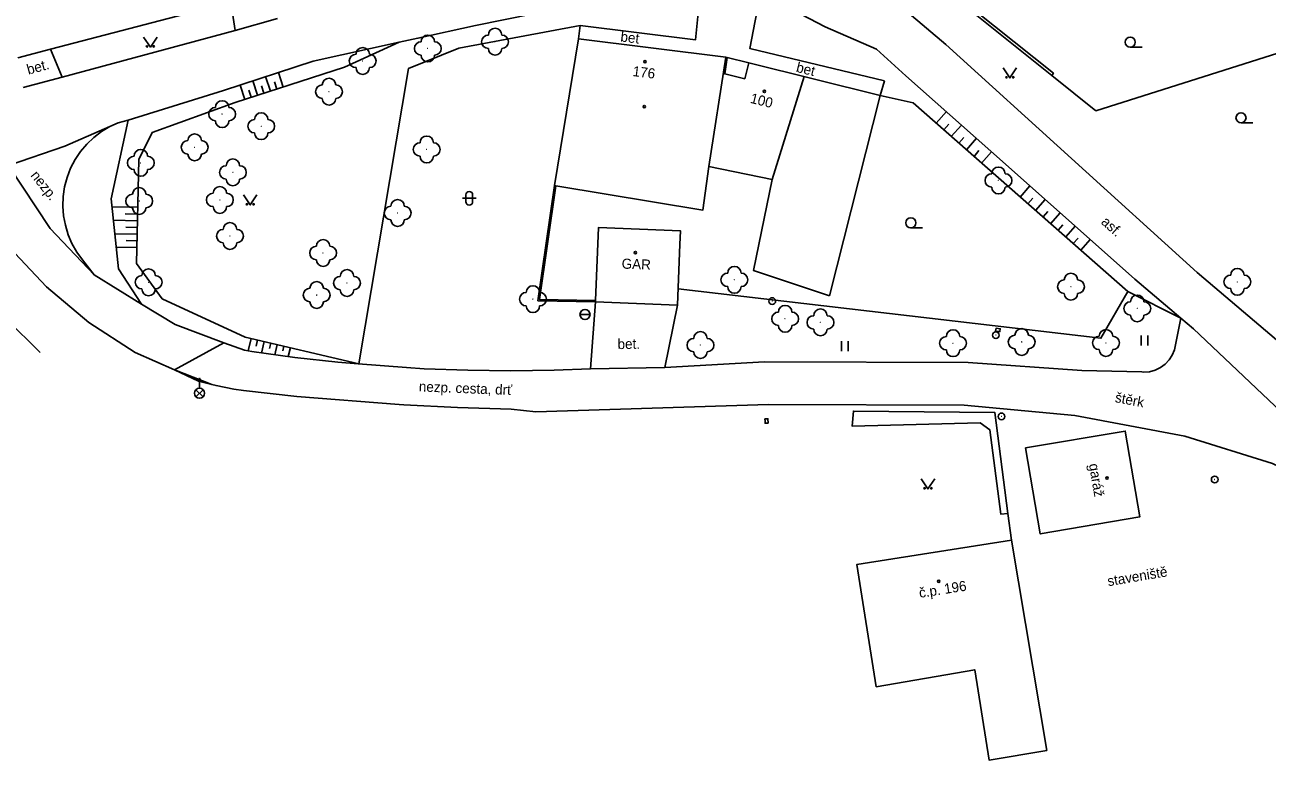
# Model space of a CAD drawing. Extents: x -544674 to -541478, y -1199076 to -1195527.
# Drawn here: x -542101.8 to -542009.3, y -1198937.9 to -1198883.1 of the extents above; entities that cross this region are included whole.
import ezdxf

# ---------------------------------------------------------------- set-up
doc = ezdxf.new("R2010")
doc.units = 0
for name, color, linetype in [('BUDOVY_MĚŘ', 7, 'Continuous'), ('BUDOVY_NEMĚŘ', 7, 'Continuous'), ('OBVOD_PILÍŘE', 7, 'Continuous'), ('POMOC_POPIS', 7, 'Continuous'), ('ROZHRANÍ_PLOCH', 7, 'Continuous'), ('VÝŠKOPIS', 7, 'Continuous'), ('ZELEŇ', 7, 'Continuous'), ('ZN_BP', 7, 'Continuous'), ('ZN_BUDOV', 7, 'Continuous'), ('ZN_DOPLŇKOVÉ', 7, 'Continuous'), ('ZN_KULTUR', 7, 'Continuous'), ('Č_POPIS_ORIENT', 7, 'Continuous')]:
    doc.layers.add(name, color=color, linetype=linetype)

msp = doc.modelspace()

# ---------------------------------------------------------------- linework, layer by layer
at = {"layer": 'BUDOVY_MĚŘ'}
for points in [[(-542099.89, -1198884.91), (-542086.46, -1198881.41)], [(-542060.55, -1198884.15), (-542062.35, -1198895.07)], [(-542049.59, -1198885.5), (-542060.55, -1198884.15)], [(-542102.33, -1198885.55), (-542099.89, -1198884.91)], [(-542050.84, -1198893.64), (-542049.59, -1198885.5)], [(-542047.87, -1198885.93), (-542048.17, -1198887.12), (-542049.66, -1198886.75), (-542049.48, -1198885.53)], [(-542049.48, -1198885.53), (-542049.59, -1198885.5)], [(-542047.87, -1198885.93), (-542049.48, -1198885.53)], [(-542038.08, -1198888.36), (-542047.87, -1198885.93)], [(-542041.86, -1198903.27), (-542038.08, -1198888.36)], [(-542062.25, -1198895.09), (-542051.28, -1198896.9), (-542050.84, -1198893.64)], [(-542062.35, -1198895.07), (-542062.25, -1198895.09)], [(-542052.98, -1198898.96), (-542052.96, -1198898.44), (-542059.06, -1198898.19), (-542059.29, -1198903.63)], [(-542053, -1198899.43), (-542052.98, -1198898.96)], [(-542053.19, -1198903.98), (-542053, -1198899.43)], [(-542059.29, -1198903.63), (-542059.29, -1198903.73)], [(-542059.29, -1198903.73), (-542053.19, -1198903.98)], [(-542027.25, -1198914.61), (-542019.82, -1198913.35), (-542018.74, -1198919.75), (-542026.16, -1198921.01), (-542027.25, -1198914.61)], [(-542038.37, -1198932.41), (-542039.82, -1198923.3), (-542028.29, -1198921.49), (-542025.67, -1198937.14)]]:
    msp.add_lwpolyline(points, dxfattribs=at)
at = {"layer": 'BUDOVY_NEMĚŘ'}
for points in [[(-542046.13, -1198894.61), (-542043.75, -1198886.95)], [(-542046.13, -1198894.61), (-542050.84, -1198893.64)], [(-542041.86, -1198903.27), (-542047.52, -1198901.39), (-542046.13, -1198894.61)], [(-542025.67, -1198937.14), (-542029.97, -1198937.86), (-542031.04, -1198931.13), (-542038.37, -1198932.41)]]:
    msp.add_lwpolyline(points, dxfattribs=at)
at = {"layer": 'OBVOD_PILÍŘE'}
for points in [[(-542029.32, -1198905.93), (-542029.48, -1198905.91), (-542029.45, -1198905.69), (-542029.14, -1198905.73), (-542029.16, -1198905.95), (-542029.32, -1198905.93)], [(-542046.66, -1198912.61), (-542046.67, -1198912.45), (-542046.45, -1198912.44), (-542046.43, -1198912.76), (-542046.65, -1198912.77), (-542046.66, -1198912.61)]]:
    msp.add_lwpolyline(points, dxfattribs=at)
at = {"layer": 'ROZHRANÍ_PLOCH'}
for points in [[(-542043.57, -1198875.36), (-542042.62, -1198876.58), (-542033.2, -1198884.57)], [(-542086.46, -1198881.41), (-542086.14, -1198883.53)], [(-542051.48, -1198880.72), (-542053.03, -1198880.78), (-542055.31, -1198880.95), (-542057.58, -1198881.2), (-542059.84, -1198881.53), (-542063.92, -1198882.28), (-542068.23, -1198883.15), (-542072.52, -1198884.1), (-542073.92, -1198884.4)], [(-542051.48, -1198880.72), (-542051.83, -1198884.21), (-542060.43, -1198883.15)], [(-542037.77, -1198887.26), (-542047.78, -1198884.87), (-542046.99, -1198880.72)], [(-542046.99, -1198880.72), (-542042.19, -1198883.26), (-542038.36, -1198884.91)], [(-542086.14, -1198883.53), (-542082.99, -1198882.62)], [(-542060.43, -1198883.15), (-542060.55, -1198884.15)], [(-542099.02, -1198886.99), (-542086.14, -1198883.53)], [(-542099.89, -1198884.91), (-542099.02, -1198886.99)], [(-542073.92, -1198884.4), (-542080.31, -1198885.8), (-542087.01, -1198888), (-542094.11, -1198890.2)], [(-542038.36, -1198884.91), (-542036.16, -1198886.89), (-542028.75, -1198893.47), (-542019.1, -1198902.04), (-542015.69, -1198904.95)], [(-542033.2, -1198884.57), (-542014.46, -1198901.55), (-542000.51, -1198913.38), (-541999.81, -1198913.63), (-541999.09, -1198913.8), (-541998.97, -1198913.82), (-541991.38, -1198915.14)], [(-542101.92, -1198887.77), (-542099.02, -1198886.99)], [(-542095.47, -1198890.67), (-542098.83, -1198892.13), (-542103.02, -1198893.58), (-542099.92, -1198898.26), (-542096.64, -1198901.71)], [(-542094.85, -1198890.39), (-542095.47, -1198890.67), (-542096.09, -1198891.05), (-542096.67, -1198891.48), (-542097.19, -1198891.98), (-542097.66, -1198892.54), (-542098.06, -1198893.14), (-542098.39, -1198893.78), (-542098.65, -1198894.46), (-542098.84, -1198895.16), (-542098.94, -1198895.88), (-542098.97, -1198896.6), (-542098.92, -1198897.32), (-542098.78, -1198898.03), (-542098.57, -1198898.73), (-542098.29, -1198899.39), (-542097.93, -1198900.02), (-542097.51, -1198900.61), (-542096.64, -1198901.71)], [(-542094.11, -1198890.2), (-542094.85, -1198890.39)], [(-542378.05, -1198900.95), (-542371.2, -1198902.71), (-542360.52, -1198904.77), (-542346.22, -1198907), (-542329.67, -1198909.45), (-542302.16, -1198912.79), (-542291.47, -1198913.6), (-542279.79, -1198913.98), (-542266.82, -1198914.11), (-542242.61, -1198913.25), (-542223.85, -1198912.19), (-542212.15, -1198911.2), (-542200.24, -1198909.74), (-542189.69, -1198907.81), (-542155.22, -1198901.64), (-542133.98, -1198897.76), (-542113.17, -1198894.27), (-542110.86, -1198895.1), (-542106.92, -1198896.61), (-542103.33, -1198899.25), (-542100.19, -1198902.6), (-542097.03, -1198905.28), (-542093.59, -1198907.5), (-542090.65, -1198908.79)], [(-542096.64, -1198901.71), (-542093.11, -1198903.9)], [(-542059.29, -1198903.73), (-542059.66, -1198908.72)], [(-542093.11, -1198903.9), (-542090.6, -1198905.41), (-542086.97, -1198906.78)], [(-542053.19, -1198903.98), (-542054.12, -1198908.62)], [(-542016.15, -1198907.3), (-542015.69, -1198904.95)], [(-542015.69, -1198904.95), (-542014.75, -1198905.73)], [(-542007.89, -1198915.28), (-542007.26, -1198912.82), (-542014.75, -1198905.73)], [(-542090.65, -1198908.79), (-542086.97, -1198906.78)], [(-542086.97, -1198906.78), (-542085.43, -1198907.33), (-542084.88, -1198907.44), (-542081.68, -1198907.88), (-542078.48, -1198908.23), (-542076.98, -1198908.34)], [(-542016.15, -1198907.3), (-542016.32, -1198907.7), (-542016.55, -1198908.06), (-542016.85, -1198908.38), (-542017.2, -1198908.63), (-542017.59, -1198908.82), (-542018.01, -1198908.93), (-542018.44, -1198908.96), (-542018.59, -1198908.95)], [(-542076.98, -1198908.34), (-542073.36, -1198908.63), (-542072.04, -1198908.71), (-542068.81, -1198908.82), (-542065.59, -1198908.86), (-542062.36, -1198908.82), (-542059.66, -1198908.72)], [(-542054.12, -1198908.62), (-542046.7, -1198908.19), (-542031.52, -1198908.25), (-542023.07, -1198908.84), (-542018.59, -1198908.95)], [(-542090.65, -1198908.79), (-542087.86, -1198909.89), (-542087.55, -1198909.97), (-542086.22, -1198910.23), (-542085.5, -1198910.33), (-542081.53, -1198910.77), (-542073.91, -1198911.38)], [(-542090.65, -1198908.79), (-542088.86, -1198909.64), (-542087.86, -1198909.89)], [(-542059.66, -1198908.72), (-542054.12, -1198908.62)], [(-542073.91, -1198911.38), (-542073.56, -1198911.4), (-542069.56, -1198911.6), (-542065.57, -1198911.71), (-542063.73, -1198911.93)], [(-542004.9, -1198917.63), (-542008.86, -1198915.78), (-542015.38, -1198913.73), (-542023.58, -1198912.2), (-542031.83, -1198911.43), (-542046.41, -1198911.37), (-542063.73, -1198911.93)]]:
    msp.add_lwpolyline(points, dxfattribs=at)
at = {"layer": 'VÝŠKOPIS'}
for points in [[(-542073.92, -1198884.4), (-542077.98, -1198886.25), (-542086.14, -1198888.88), (-542092.31, -1198891.11), (-542093.31, -1198893.14), (-542093.47, -1198900.87), (-542091.56, -1198903.5), (-542085.38, -1198906.35), (-542076.91, -1198908.35)], [(-542083.51, -1198888.03), (-542083.86, -1198886.96)], [(-542082.56, -1198887.73), (-542082.9, -1198886.65)], [(-542085.41, -1198888.65), (-542085.76, -1198887.59)], [(-542084.94, -1198888.49), (-542085.11, -1198887.96)], [(-542084.46, -1198888.34), (-542084.81, -1198887.28)], [(-542083.99, -1198888.19), (-542084.16, -1198887.65)], [(-542083.03, -1198887.88), (-542083.21, -1198887.34)], [(-542033.91, -1198890.42), (-542033.15, -1198889.56)], [(-542094.11, -1198890.2), (-542095.38, -1198896.05), (-542094.82, -1198901.28), (-542093.11, -1198903.9)], [(-542033.35, -1198890.92), (-542032.97, -1198890.49)], [(-542032.78, -1198891.41), (-542032.03, -1198890.56)], [(-542032.22, -1198891.91), (-542031.85, -1198891.48)], [(-542031.66, -1198892.4), (-542030.91, -1198891.55)], [(-542031.09, -1198892.9), (-542030.72, -1198892.47)], [(-542030.53, -1198893.39), (-542029.79, -1198892.55)], [(-542027.64, -1198895.93), (-542026.92, -1198895.1)], [(-542027.08, -1198896.42), (-542026.72, -1198896.01)], [(-542026.52, -1198896.92), (-542025.79, -1198896.1)], [(-542093.38, -1198896.69), (-542095.32, -1198896.65)], [(-542093.39, -1198897.19), (-542094.33, -1198897.17)], [(-542025.95, -1198897.41), (-542025.59, -1198897)], [(-542025.39, -1198897.91), (-542024.67, -1198897.09)], [(-542093.4, -1198897.69), (-542095.21, -1198897.65)], [(-542093.42, -1198898.19), (-542094.28, -1198898.17)], [(-542024.83, -1198898.4), (-542024.47, -1198898)], [(-542024.26, -1198898.9), (-542023.55, -1198898.09)], [(-542093.42, -1198898.69), (-542095.1, -1198898.66)], [(-542023.7, -1198899.39), (-542023.34, -1198898.99)], [(-542023.14, -1198899.89), (-542022.43, -1198899.08)], [(-542093.45, -1198899.69), (-542094.99, -1198899.66)], [(-542093.44, -1198899.19), (-542094.24, -1198899.17)], [(-542019.64, -1198902.96), (-542015.69, -1198904.95)], [(-542084.94, -1198906.45), (-542085.16, -1198907.38)], [(-542084.46, -1198906.57), (-542084.56, -1198907.02)], [(-542083.97, -1198906.68), (-542084.17, -1198907.54)], [(-542083.48, -1198906.8), (-542083.58, -1198907.2)], [(-542083, -1198906.91), (-542083.18, -1198907.67)], [(-542082.51, -1198907.03), (-542082.59, -1198907.38)], [(-542082.02, -1198907.14), (-542082.18, -1198907.81)]]:
    msp.add_lwpolyline(points, dxfattribs=at)
at = {"layer": 'ZELEŇ'}
for points in [[(-542060.43, -1198883.15), (-542069.46, -1198884.83), (-542073.22, -1198886.36), (-542076.91, -1198908.35)], [(-542100.66, -1198907.5), (-542103.16, -1198905.03), (-542110.57, -1198900.52), (-542113.56, -1198899.93), (-542122.7, -1198899.6), (-542153.45, -1198906.16), (-542203.51, -1198916.76), (-542212.76, -1198916.93), (-542223.35, -1198915.44), (-542242.03, -1198915.19), (-542266.74, -1198915.61), (-542279.92, -1198915.71), (-542302.1, -1198915.64), (-542330.01, -1198911.55), (-542337.61, -1198909.4)], [(-542028.57, -1198919.49), (-542028.29, -1198921.49)]]:
    msp.add_lwpolyline(points, dxfattribs=at)
for centre in [(-542071.78, -1198884.86), (-542066.77, -1198884.36), (-542076.63, -1198885.79), (-542079.14, -1198888.08), (-542087.1, -1198889.75), (-542084.19, -1198890.65), (-542089.15, -1198892.22), (-542071.86, -1198892.38), (-542093.16, -1198893.38), (-542086.3, -1198894.09), (-542029.27, -1198894.69), (-542093.28, -1198896.22), (-542087.27, -1198896.14), (-542074.03, -1198897.11), (-542086.52, -1198898.83), (-542079.58, -1198900.09), (-542092.58, -1198902.27), (-542077.8, -1198902.33), (-542048.94, -1198902.09), (-542023.87, -1198902.6), (-542011.47, -1198902.24), (-542080.06, -1198903.22), (-542063.95, -1198903.53), (-542018.93, -1198904.22), (-542045.16, -1198904.99), (-542042.53, -1198905.26), (-542051.47, -1198906.95), (-542032.65, -1198906.81), (-542027.54, -1198906.72), (-542021.26, -1198906.79)]:
    msp.add_circle(centre, 0.0005, dxfattribs=at)
for centre, start, end in [((-542066.77, -1198883.86), 0, 179.99999), ((-542071.78, -1198884.36), 0, 179.99999), ((-542067.27, -1198884.36), 89.99999, 269.99999), ((-542066.27, -1198884.36), 270, 89.99999), ((-542076.63, -1198885.29), 0, 179.99999), ((-542072.28, -1198884.86), 89.99999, 269.99999), ((-542071.28, -1198884.86), 270, 89.99999), ((-542066.77, -1198884.86), 179.99999, 359.99999), ((-542077.13, -1198885.79), 89.99999, 269.99999), ((-542076.13, -1198885.79), 270, 89.99999), ((-542071.78, -1198885.36), 179.99999, 359.99999), ((-542079.14, -1198887.58), 0, 179.99999), ((-542076.63, -1198886.29), 179.99999, 359.99999), ((-542079.64, -1198888.08), 89.99999, 269.99999), ((-542078.64, -1198888.08), 270, 89.99999), ((-542087.1, -1198889.25), 0, 179.99999), ((-542079.14, -1198888.58), 179.99999, 359.99999), ((-542087.6, -1198889.75), 89.99999, 269.99999), ((-542086.6, -1198889.75), 270, 89.99999), ((-542084.19, -1198890.15), 0, 179.99999), ((-542087.1, -1198890.25), 179.99999, 359.99999), ((-542084.69, -1198890.65), 89.99999, 269.99999), ((-542083.69, -1198890.65), 270, 89.99999), ((-542089.65, -1198892.22), 89.99999, 269.99999), ((-542089.15, -1198891.72), 0, 179.99999), ((-542088.65, -1198892.22), 270, 89.99999), ((-542084.19, -1198891.15), 179.99999, 359.99999), ((-542071.86, -1198891.88), 0, 179.99999), ((-542093.16, -1198892.88), 0, 179.99999), ((-542072.36, -1198892.38), 89.99999, 269.99999), ((-542071.36, -1198892.38), 270, 89.99999), ((-542093.66, -1198893.38), 89.99999, 269.99999), ((-542092.66, -1198893.38), 270, 89.99999), ((-542089.15, -1198892.72), 179.99999, 359.99999), ((-542086.8, -1198894.09), 89.99999, 269.99999), ((-542086.3, -1198893.59), 0, 179.99999), ((-542085.8, -1198894.09), 270, 89.99999), ((-542071.86, -1198892.88), 179.99999, 359.99999), ((-542093.16, -1198893.88), 179.99999, 359.99999), ((-542029.77, -1198894.69), 89.99999, 269.99999), ((-542029.27, -1198894.19), 0, 179.99999), ((-542028.77, -1198894.69), 270, 89.99999), ((-542093.28, -1198895.72), 0, 179.99999), ((-542087.27, -1198895.64), 0, 179.99999), ((-542086.3, -1198894.59), 179.99999, 359.99999), ((-542029.27, -1198895.19), 179.99999, 359.99999), ((-542093.78, -1198896.22), 89.99999, 269.99999), ((-542092.78, -1198896.22), 270, 89.99999), ((-542087.77, -1198896.14), 89.99999, 269.99999), ((-542086.77, -1198896.14), 270, 89.99999), ((-542074.03, -1198896.61), 0, 179.99999), ((-542093.28, -1198896.72), 179.99999, 359.99999), ((-542087.27, -1198896.64), 179.99999, 359.99999), ((-542074.53, -1198897.11), 89.99999, 269.99999), ((-542073.53, -1198897.11), 270, 89.99999), ((-542086.52, -1198898.33), 0, 179.99999), ((-542074.03, -1198897.61), 179.99999, 359.99999), ((-542087.02, -1198898.83), 89.99999, 269.99999), ((-542086.02, -1198898.83), 270, 89.99999), ((-542079.58, -1198899.59), 0, 179.99999), ((-542086.52, -1198899.33), 179.99999, 359.99999), ((-542080.08, -1198900.09), 89.99999, 269.99999), ((-542079.08, -1198900.09), 270, 89.99999), ((-542079.58, -1198900.59), 179.99999, 359.99999), ((-542093.08, -1198902.27), 89.99999, 269.99999), ((-542092.58, -1198901.77), 0, 179.99999), ((-542092.08, -1198902.27), 270, 89.99999), ((-542078.3, -1198902.33), 89.99999, 269.99999), ((-542077.8, -1198901.83), 0, 179.99999), ((-542077.3, -1198902.33), 270, 89.99999), ((-542049.44, -1198902.09), 89.99999, 269.99999), ((-542048.94, -1198901.59), 0, 179.99999), ((-542048.44, -1198902.09), 270, 89.99999), ((-542023.87, -1198902.1), 0, 179.99999), ((-542011.97, -1198902.24), 89.99999, 269.99999), ((-542011.47, -1198901.74), 0, 179.99999), ((-542010.97, -1198902.24), 270, 89.99999), ((-542092.58, -1198902.77), 179.99999, 359.99999), ((-542080.56, -1198903.22), 89.99999, 269.99999), ((-542080.06, -1198902.72), 0, 179.99999), ((-542079.56, -1198903.22), 270, 89.99999), ((-542077.8, -1198902.83), 179.99999, 359.99999), ((-542063.95, -1198903.03), 0, 179.99999), ((-542048.94, -1198902.59), 179.99999, 359.99999), ((-542024.37, -1198902.6), 89.99999, 269.99999), ((-542023.37, -1198902.6), 270, 89.99999), ((-542011.47, -1198902.74), 179.99999, 359.99999), ((-542080.06, -1198903.72), 179.99999, 359.99999), ((-542064.45, -1198903.53), 89.99999, 269.99999), ((-542063.45, -1198903.53), 270, 89.99999), ((-542023.87, -1198903.1), 179.99999, 359.99999), ((-542019.43, -1198904.22), 89.99999, 269.99999), ((-542018.93, -1198903.72), 0, 179.99999), ((-542018.43, -1198904.22), 270, 89.99999), ((-542063.95, -1198904.03), 179.99999, 359.99999), ((-542045.66, -1198904.99), 89.99999, 269.99999), ((-542045.16, -1198904.49), 0, 179.99999), ((-542044.66, -1198904.99), 270, 89.99999), ((-542042.53, -1198904.76), 0, 179.99999), ((-542045.16, -1198905.49), 179.99999, 359.99999), ((-542043.03, -1198905.26), 89.99999, 269.99999), ((-542042.03, -1198905.26), 270, 89.99999), ((-542018.93, -1198904.72), 179.99999, 359.99999), ((-542051.97, -1198906.95), 89.99999, 269.99999), ((-542051.47, -1198906.45), 0, 179.99999), ((-542050.97, -1198906.95), 270, 89.99999), ((-542042.53, -1198905.76), 179.99999, 359.99999), ((-542033.15, -1198906.81), 89.99999, 269.99999), ((-542032.65, -1198906.31), 0, 179.99999), ((-542032.15, -1198906.81), 270, 89.99999), ((-542028.04, -1198906.72), 89.99999, 269.99999), ((-542027.54, -1198906.22), 0, 179.99999), ((-542027.04, -1198906.72), 270, 89.99999), ((-542021.76, -1198906.79), 89.99999, 269.99999), ((-542021.26, -1198906.29), 0, 179.99999), ((-542020.76, -1198906.79), 270, 89.99999), ((-542051.47, -1198907.45), 179.99999, 359.99999), ((-542032.65, -1198907.31), 179.99999, 359.99999), ((-542027.54, -1198907.22), 179.99999, 359.99999), ((-542021.26, -1198907.29), 179.99999, 359.99999)]:
    msp.add_arc(centre, 0.5, start, end, dxfattribs=at)
at = {"layer": 'ZN_BP'}
for p, q in [((-542088.79, -1198910.165), (-542088.79, -1198909.415)), ((-542089.055, -1198910.804), (-542088.526, -1198910.276)), ((-542088.526, -1198910.808), (-542089.055, -1198910.276))]:
    msp.add_line(p, q, dxfattribs=at)
msp.add_lwpolyline([(-542088.915, -1198909.665), (-542088.79, -1198909.415), (-542088.665, -1198909.665)], dxfattribs=at)
for centre, radius in [((-542046.12, -1198903.67), 0.25), ((-542046.12, -1198903.67), 0.0005), ((-542029.46, -1198906.21), 0.25), ((-542029.46, -1198906.21), 0.0005), ((-542088.79, -1198910.54), 0.375), ((-542029.04, -1198912.26), 0.25), ((-542029.04, -1198912.26), 0.0005), ((-542013.16, -1198916.96), 0.25), ((-542013.16, -1198916.96), 0.0005)]:
    msp.add_circle(centre, radius, dxfattribs=at)
at = {"layer": 'ZN_BUDOV'}
for centre in [(-542055.61, -1198885.85), (-542046.71, -1198888.06), (-542055.66, -1198889.19), (-542056.31, -1198900.06), (-542021.18, -1198916.85), (-542033.72, -1198924.54)]:
    msp.add_circle(centre, 0.0875, dxfattribs=at)
at = {"layer": 'ZN_DOPLŇKOVÉ'}
msp.add_line((-542060.445, -1198904.67), (-542059.695, -1198904.67), dxfattribs=at)
for points in [[(-542025.3, -1198886.87), (-542032.63, -1198880.98)], [(-542025.3, -1198886.87), (-542025.18, -1198886.71), (-542032.5, -1198880.83)], [(-542004.93, -1198884.09), (-542022.02, -1198889.5)], [(-542025.3, -1198886.87), (-542022.02, -1198889.5)], [(-542038.08, -1198888.36), (-542037.77, -1198887.26)], [(-542038.08, -1198888.36), (-542035.63, -1198888.91)], [(-542019.64, -1198902.96), (-542035.63, -1198888.91)], [(-542062.35, -1198895.07), (-542063.58, -1198903.65), (-542059.29, -1198903.73)], [(-542062.25, -1198895.09), (-542063.47, -1198903.55), (-542059.29, -1198903.63)], [(-542053.14, -1198902.75), (-542021.64, -1198906.44), (-542019.64, -1198902.96)], [(-542028.57, -1198919.49), (-542029.53, -1198911.98), (-542040.08, -1198911.86), (-542040.16, -1198913), (-542030.63, -1198912.74), (-542029.92, -1198913.25), (-542029.1, -1198919.54), (-542028.57, -1198919.49)]]:
    msp.add_lwpolyline(points, dxfattribs=at)
msp.add_circle((-542060.07, -1198904.67), 0.375, dxfattribs=at)
at = {"layer": 'ZN_KULTUR'}
for p, q in [((-542019.45, -1198884.765), (-542018.575, -1198884.765)), ((-542011.2, -1198890.395), (-542010.325, -1198890.395)), ((-542069.19, -1198896.02), (-542068.19, -1198896.02)), ((-542068.94, -1198896.27), (-542068.94, -1198895.77)), ((-542068.44, -1198896.27), (-542068.44, -1198895.77)), ((-542035.8, -1198898.225), (-542034.925, -1198898.225)), ((-542018.65, -1198906.985), (-542018.65, -1198906.235)), ((-542018.15, -1198906.985), (-542018.15, -1198906.235)), ((-542040.97, -1198907.405), (-542040.97, -1198906.655)), ((-542040.47, -1198907.405), (-542040.47, -1198906.655))]:
    msp.add_line(p, q, dxfattribs=at)
for points in [[(-542092.95, -1198884.01), (-542092.45, -1198884.76), (-542091.95, -1198884.01)], [(-542028.92, -1198886.3), (-542028.42, -1198887.05), (-542027.92, -1198886.3)], [(-542085.51, -1198895.76), (-542085.01, -1198896.51), (-542084.51, -1198895.76)], [(-542035.02, -1198916.91), (-542034.52, -1198917.66), (-542034.02, -1198916.91)]]:
    msp.add_lwpolyline(points, dxfattribs=at)
for centre, radius in [((-542019.45, -1198884.39), 0.375), ((-542092.7, -1198884.71), 0.05), ((-542092.2, -1198884.71), 0.05), ((-542028.67, -1198887), 0.05), ((-542028.17, -1198887), 0.05), ((-542011.2, -1198890.02), 0.375), ((-542085.26, -1198896.46), 0.05), ((-542084.76, -1198896.46), 0.05), ((-542035.8, -1198897.85), 0.375), ((-542034.77, -1198917.61), 0.05), ((-542034.27, -1198917.61), 0.05)]:
    msp.add_circle(centre, radius, dxfattribs=at)
for centre, start, end in [((-542068.69, -1198895.77), 0, 179.99999), ((-542068.69, -1198896.27), 179.99999, 359.99999)]:
    msp.add_arc(centre, 0.25, start, end, dxfattribs=at)

# ---------------------------------------------------------------- texts
at = {"layer": 'POMOC_POPIS'}
for s, rotation, p in [('bet', 352.97999, (-542057.46, -1198884.33)), ('bet.', 15.05, (-542101.54, -1198886.81)), ('bet', 346.05001, (-542044.39, -1198886.59)), ('nezp.', 308.54001, (-542101.41, -1198894.33)), ('asf.', 318.39001, (-542021.68, -1198897.86)), ('GAR', 357.65, (-542057.35, -1198901.25)), ('bet.', 1.03001, (-542057.64, -1198907.25)), ('nezp. cesta, drť', 357.78, (-542072.46, -1198910.4)), ('štěrk', 349.43, (-542020.63, -1198911.19)), ('garáž', 279.57842, (-542022.53, -1198915.83)), ('staveniště', 9.49998, (-542021.09, -1198924.91))]:
    msp.add_text(s, height=0.75, rotation=rotation, dxfattribs=at).set_placement(p)
at = {"layer": 'Č_POPIS_ORIENT'}
for s, rotation, p in [('176', 352.97999, (-542056.55, -1198886.91)), ('100', 346.05001, (-542047.81, -1198888.9)), ('č.p. 196', 8.91998, (-542035.13, -1198925.78))]:
    msp.add_text(s, height=0.75, rotation=rotation, dxfattribs=at).set_placement(p)

doc.saveas('drawing.dxf')
